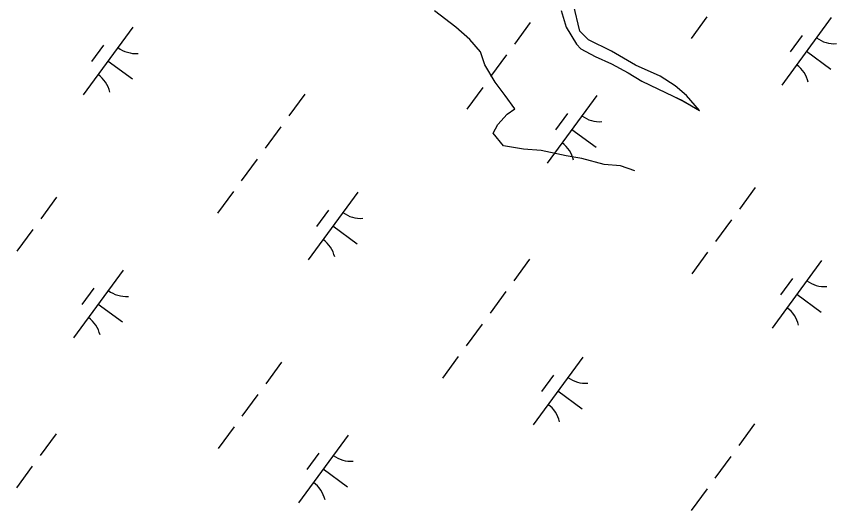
# Model space of a CAD drawing. Extents: x 3905714 to 3926767, y 183354 to 205755.
# Drawn here: x 3910496.3 to 3910985.5, y 189474.3 to 189768.9 of the extents above; entities that cross this region are included whole.
import ezdxf

# ---------------------------------------------------------------- set-up
doc = ezdxf.new("R2010")
doc.units = 0
doc.layers.add('V-TOPO-SHOR', color=7, linetype='Continuous')
doc.layers.add('V-WETL-SWMP', color=7, linetype='Continuous')

msp = doc.modelspace()

# ---------------------------------------------------------------- linework, layer by layer
at = {"layer": 'V-TOPO-SHOR'}
for points in [[(3910865.14, 189676.81), (3910856.57, 189679.87), (3910846.91, 189680.52), (3910833.5, 189684.23), (3910824.28, 189685.75), (3910809.34, 189689.02), (3910798.8, 189689.66), (3910786.93, 189691.62), (3910780.77, 189699.3), (3910783.4, 189704.35), (3910789.1, 189710.51), (3910793.71, 189713.81), (3910787.77, 189721.71), (3910781.83, 189729.61), (3910775.66, 189739.92), (3910773.23, 189747.82), (3910766.85, 189755.06), (3910758.49, 189762.51), (3910745.74, 189772.15)], [(3910821.34, 189772.3), (3910824.21, 189762.43), (3910830.38, 189752.33), (3910833.02, 189749.48), (3910841.59, 189744.89), (3910851.26, 189740.51), (3910861.15, 189735.25), (3910869.28, 189730.22), (3910878.95, 189725.62), (3910887.96, 189721.24), (3910893.24, 189718.84), (3910903.79, 189712.7), (3910896.09, 189721.7), (3910889.27, 189727.39), (3910880.26, 189733.31), (3910865.54, 189739.88), (3910851.25, 189748.2), (3910837.62, 189754.98), (3910832.34, 189760.02), (3910828.58, 189776.05)]]:
    msp.add_lwpolyline(points, dxfattribs=at)
at = {"layer": 'V-WETL-SWMP'}
for p, q in [((3910821.34, 189772.31), (3910824.21, 189762.43)), ((3910832.34, 189760.02), (3910828.58, 189776.05)), ((3910908.21, 189768.55), (3910898.75, 189755.65)), ((3910982.39, 189768.23), (3910952.84, 189727.89)), ((3910565.72, 189762.4), (3910536.17, 189722.07)), ((3910802.8, 189765.26), (3910793.34, 189752.36)), ((3910824.21, 189762.43), (3910830.38, 189752.34)), ((3910837.62, 189754.98), (3910832.34, 189760.02)), ((3910964.94, 189757.46), (3910957.85, 189747.78)), ((3910851.25, 189748.2), (3910837.62, 189754.98)), ((3910548.27, 189751.63), (3910541.18, 189741.95)), ((3910830.38, 189752.34), (3910833.02, 189749.49)), ((3910833.02, 189749.49), (3910841.59, 189744.89)), ((3910865.54, 189739.87), (3910851.25, 189748.2)), ((3910967.62, 189748.06), (3910982.14, 189737.42)), ((3910788.62, 189745.9), (3910779.16, 189733)), ((3910841.59, 189744.89), (3910851.26, 189740.51)), ((3910550.95, 189742.23), (3910565.47, 189731.6)), ((3910851.26, 189740.51), (3910861.15, 189735.25)), ((3910880.26, 189733.31), (3910865.54, 189739.87)), ((3910861.15, 189735.25), (3910869.28, 189730.22)), ((3910889.27, 189727.39), (3910880.26, 189733.31)), ((3910869.28, 189730.22), (3910878.95, 189725.62)), ((3910774.43, 189726.54), (3910764.98, 189713.64)), ((3910878.95, 189725.62), (3910887.96, 189721.24)), ((3910896.09, 189721.69), (3910889.27, 189727.39)), ((3910668.27, 189722.5), (3910658.81, 189709.6)), ((3910842.44, 189721.71), (3910812.89, 189681.38)), ((3910887.96, 189721.24), (3910893.24, 189718.83)), ((3910893.24, 189718.83), (3910903.79, 189712.7)), ((3910903.79, 189712.7), (3910896.09, 189721.69)), ((3910824.99, 189710.94), (3910817.89, 189701.26)), ((3910654.09, 189703.14), (3910644.63, 189690.24)), ((3910827.66, 189701.54), (3910842.18, 189690.91)), ((3910639.9, 189683.78), (3910630.45, 189670.88)), ((3910936.98, 189666.96), (3910927.52, 189654.05)), ((3910520.31, 189661.13), (3910510.85, 189648.22)), ((3910625.72, 189664.42), (3910616.26, 189651.52)), ((3910699.9, 189664.1), (3910670.35, 189623.76)), ((3910682.45, 189653.33), (3910675.36, 189643.65)), ((3910922.79, 189647.6), (3910913.34, 189634.69)), ((3910506.12, 189641.77), (3910496.67, 189628.86)), ((3910685.13, 189643.93), (3910699.65, 189633.29)), ((3910908.61, 189628.24), (3910899.15, 189615.33)), ((3910802.45, 189624.2), (3910792.99, 189611.29)), ((3910976.62, 189623.41), (3910947.07, 189583.07)), ((3910559.95, 189617.58), (3910530.4, 189577.25)), ((3910959.17, 189612.64), (3910952.07, 189602.96)), ((3910542.49, 189606.81), (3910535.4, 189597.13)), ((3910788.26, 189604.84), (3910778.81, 189591.93)), ((3910961.84, 189603.24), (3910976.36, 189592.6)), ((3910545.17, 189597.41), (3910559.69, 189586.78)), ((3910774.08, 189585.48), (3910764.62, 189572.57)), ((3910654.48, 189562.83), (3910645.03, 189549.92)), ((3910759.9, 189566.12), (3910750.44, 189553.21)), ((3910834.08, 189565.79), (3910804.53, 189525.46)), ((3910816.63, 189555.02), (3910809.54, 189545.34)), ((3910640.3, 189543.47), (3910630.84, 189530.56)), ((3910819.3, 189545.62), (3910833.82, 189534.98)), ((3910626.12, 189524.11), (3910616.66, 189511.2)), ((3910936.63, 189525.89), (3910927.17, 189512.99)), ((3910519.95, 189520.07), (3910510.5, 189507.16)), ((3910694.13, 189519.27), (3910664.58, 189478.94)), ((3910676.67, 189508.51), (3910669.58, 189498.83)), ((3910922.44, 189506.53), (3910912.99, 189493.63)), ((3910505.77, 189500.71), (3910496.31, 189487.8)), ((3910679.35, 189499.11), (3910693.87, 189488.47)), ((3910908.26, 189487.17), (3910898.8, 189474.26))]:
    msp.add_line(p, q, dxfattribs=at)
for centre, start, end in [((3910984.14, 189770.2), 233, 274.5436), ((3910567.46, 189764.38), 233, 274.5436), ((3910951.49, 189725.64), 13, 54.5436), ((3910534.81, 189719.81), 13, 54.5436), ((3910844.18, 189723.69), 233, 274.5436), ((3910811.53, 189679.12), 13, 54.5436), ((3910701.64, 189666.07), 233, 274.5436), ((3910668.99, 189621.51), 13, 54.5436), ((3910978.36, 189625.38), 233, 274.5436), ((3910561.69, 189619.55), 233, 274.5436), ((3910945.71, 189580.82), 13, 54.5436), ((3910529.04, 189574.99), 13, 54.5436), ((3910835.82, 189567.76), 233, 274.5436), ((3910803.17, 189523.2), 13, 54.5436), ((3910695.87, 189521.25), 233, 274.5436), ((3910663.22, 189476.69), 13, 54.5436)]:
    msp.add_arc(centre, 17.62, start, end, dxfattribs=at)

doc.saveas('drawing.dxf')
